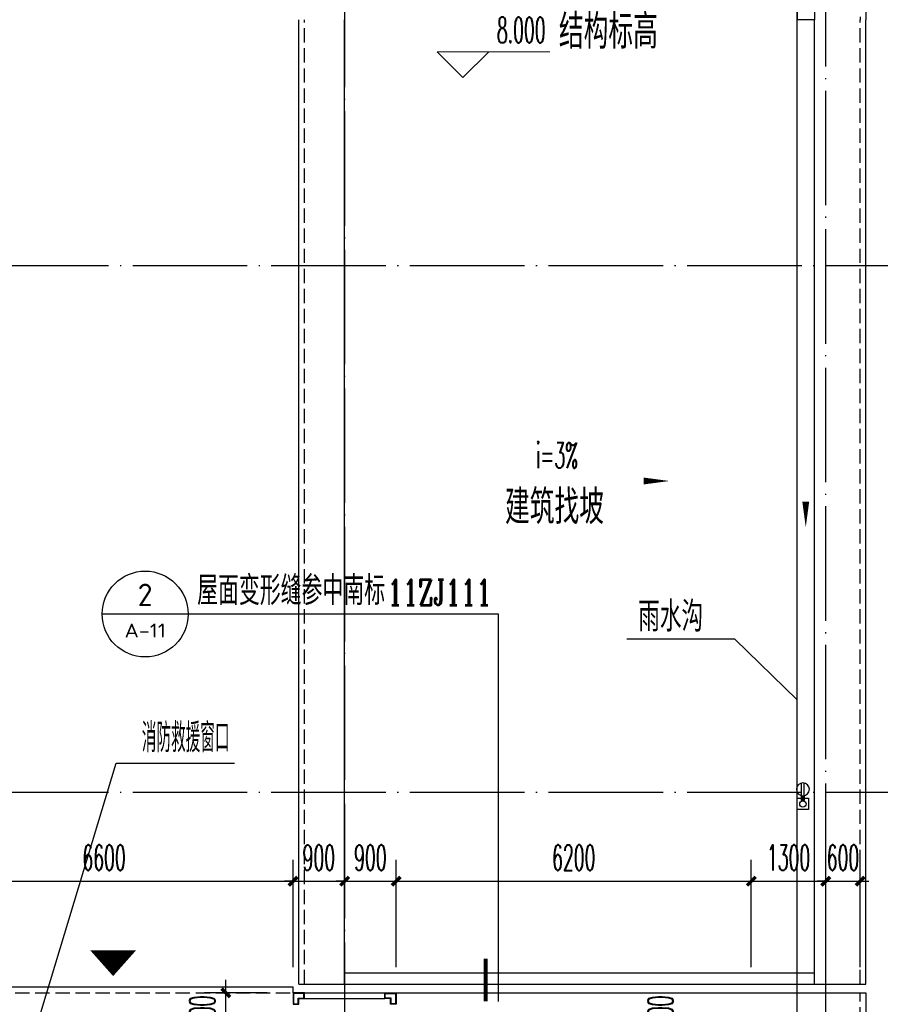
# Model space of a CAD drawing. Extents: x 1779708 to 7299578, y -1121471 to 88434.
# Tile 337 of 656: x 4636895 to 4651918, y -1009043 to -991843. Entities that reach past the tile are written whole.
import ezdxf
from ezdxf.enums import TextEntityAlignment as Align

# ---------------------------------------------------------------- set-up
doc = ezdxf.new("R2010")
doc.units = 0
doc.header["$LTSCALE"] = 1000
doc.header["$MEASUREMENT"] = 0
doc.linetypes.add('DASH', pattern=[0.35, 0.25, -0.1])
doc.linetypes.add('DOTE', pattern=[2.42, 2, -0.2, 0.02, -0.2])
doc.layers.get('0').update_dxf_attribs({"linetype": 'CONTINUOUS'})
doc.layers.get('Defpoints').update_dxf_attribs({"linetype": 'CONTINUOUS'})
for name, color, linetype in [('11111111111111111111111111111', 50, 'DASH'), ('a-dims', 7, 'CONTINUOUS'), ('DIM_IDEN', 3, 'CONTINUOUS'), ('DIM_LEAD', 3, 'CONTINUOUS'), ('DIM_SYMB', 3, 'CONTINUOUS'), ('DIM_污水', 3, 'CONTINUOUS'), ('DOTE', 1, 'DOTE'), ('EQUIP_雨水斗', 7, 'CONTINUOUS'), ('GGSignatureLayer', 7, 'CONTINUOUS'), ('P_PS_DIM', 1, 'CONTINUOUS'), ('PIPE-虹吸雨水', 4, 'CONTINUOUS'), ('PUB_DIM', 3, 'CONTINUOUS'), ('PUB_TEXT', 7, 'CONTINUOUS'), ('SPACE', 7, 'CONTINUOUS'), ('修改', 6, 'CONTINUOUS'), ('可见线', 6, 'CONTINUOUS'), ('室外构件', 4, 'CONTINUOUS'), ('看线', 3, 'CONTINUOUS')]:
    doc.layers.add(name, color=color, linetype=linetype)
doc.layers.add('DIM_ELEV', color=3, linetype='CONTINUOUS', lineweight=13)
doc.styles.add('_TCH_DIM', font='SIMPLEX.shx', dxfattribs={"width": 0.7, "bigfont": 'GBCBIG.shx'})
doc.styles.add('_TCH_DIM_T3', font='SIMPLEX.shx', dxfattribs={"width": 0.494118, "bigfont": 'GBCBIG.shx'})
doc.styles.add('_TCH_LABEL', font='COMPLEX', dxfattribs={"bigfont": 'GBCBIG'})
doc.styles.add('_TCH_SPACE', font='SIMPLEX', dxfattribs={"height": 5, "bigfont": 'GBCBIG'})
doc.styles.get("Standard").update_dxf_attribs({"font": 'GBENOR', "bigfont": 'GBCBIG'})
doc.dimstyles.new('_TCH_ARCH&&150', dxfattribs={"dimtxt": 446.25, "dimasz": 150, "dimexe": 375, "dimexo": 450, "dimgap": 189.375, "dimtad": 1, "dimdec": 0, "dimzin": 0, "dimdsep": 46, "dimtxsty": '_TCH_DIM_T3', "dimblk": 'ARCHTICK', "dimcen": 0.09, "dimdle": 225, "dimclrt": 7, "dimazin": 2, "dimtfac": 1, "dimtdec": 0, "dimtix": 1, "dimtmove": 2, "dimatfit": 3, "dimfxl": 250, "dimtolj": 1, "dimtzin": 0, "dimarcsym": 0})

# ---------------------------------------------------------------- blocks, each defined once
blk = doc.blocks.new('A$C159220C3')
at = {"layer": 'DOTE'}
for p, q in [((76400, 149200), (76400, 7200)), ((84300, 7200), (84300, 149200)), ((84800, 7200), (84800, 149200)), ((86800, 73900), (7200, 73900)), ((86800, 64700), (7200, 64700))]:
    blk.add_line(p, q, dxfattribs=at)
blk = doc.blocks.new('a1')
at = {"layer": '11111111111111111111111111111'}
for p, q in [((59122, 49136), (59122, 48936)), ((59322, 49136), (59122, 49136)), ((59322, 48936), (59322, 49136)), ((59122, 48936), (59322, 48936))]:
    blk.add_line(p, q, dxfattribs=at)
blk = doc.blocks.new('$TwtSys$00000139')
at = {"color": 7}
for p, q in [((-19, 92, 0), (-19, -92, 0)), ((19, 92, 0), (19, -92, 0))]:
    blk.add_line(p, q, dxfattribs=at)
blk.add_circle((0, 0, 0), 93.8)
blk = doc.blocks.new('_ArchTick')
at = {"color": 0, "linetype": 'ByBlock', "const_width": 0.4}
blk.add_lwpolyline([(-0.5, -0.5), (0.5, 0.5)], dxfattribs=at)
blk = doc.blocks.new('*D6306')
at = {"layer": 'Defpoints', "color": 0, "transparency": 16777216}
for p in [(4651567, -1006893), (4650967, -1008843), (4651567, -1008843)]:
    blk.add_point(p, dxfattribs=at)
at = {"layer": 'PUB_DIM', "color": 0, "lineweight": -2, "transparency": 16777216}
for p, q in [((4650967, -1008393), (4650967, -1006518)), ((4651567, -1008393), (4651567, -1006518)), ((4650967, -1006893), (4650817, -1006893)), ((4650967, -1006893), (4651567, -1006893)), ((4651567, -1006893), (4651717, -1006893))]:
    blk.add_line(p, q, dxfattribs=at)
at = {"layer": 'PUB_DIM', "color": 0, "lineweight": -2, "transparency": 16777216, "xscale": 150, "yscale": 150, "zscale": 150}
blk.add_blockref('_ArchTick', (4650967, -1006893), dxfattribs=at)
at = {"layer": 'PUB_DIM', "color": 0, "lineweight": -2, "transparency": 16777216, "xscale": 150, "yscale": 150, "zscale": 150, "rotation": 180}
blk.add_blockref('_ArchTick', (4651567, -1006893), dxfattribs=at)
at = {"layer": 'PUB_DIM', "color": 7, "transparency": 16777216, "insert": (4651267, -1006481), "char_height": 446.2, "attachment_point": 5, "style": '_TCH_DIM_T3'}
blk.add_mtext('\\A1;600', dxfattribs=at)
blk = doc.blocks.new('*D6307')
at = {"layer": 'Defpoints', "color": 0, "transparency": 16777216}
for p in [(4650967, -1006893), (4649667, -1008843), (4650967, -1008843)]:
    blk.add_point(p, dxfattribs=at)
at = {"layer": 'PUB_DIM', "color": 0, "lineweight": -2, "transparency": 16777216}
for p, q in [((4649667, -1008393), (4649667, -1006518)), ((4650967, -1008393), (4650967, -1006518)), ((4649442, -1006893), (4651192, -1006893))]:
    blk.add_line(p, q, dxfattribs=at)
at = {"layer": 'PUB_DIM', "color": 0, "lineweight": -2, "transparency": 16777216, "xscale": 150, "yscale": 150, "zscale": 150, "rotation": 180}
blk.add_blockref('_ArchTick', (4649667, -1006893), dxfattribs=at)
at = {"layer": 'PUB_DIM', "color": 0, "lineweight": -2, "transparency": 16777216, "xscale": 150, "yscale": 150, "zscale": 150}
blk.add_blockref('_ArchTick', (4650967, -1006893), dxfattribs=at)
at = {"layer": 'PUB_DIM', "color": 7, "transparency": 16777216, "insert": (4650317, -1006481), "char_height": 446.2, "attachment_point": 5, "style": '_TCH_DIM_T3'}
blk.add_mtext('\\A1;1300', dxfattribs=at)
blk = doc.blocks.new('*D6308')
at = {"layer": 'Defpoints', "color": 0, "transparency": 16777216}
for p in [(4649667, -1006893), (4643467, -1008843), (4649667, -1008843)]:
    blk.add_point(p, dxfattribs=at)
at = {"layer": 'PUB_DIM', "color": 0, "lineweight": -2, "transparency": 16777216}
for p, q in [((4643467, -1008393), (4643467, -1006518)), ((4649667, -1008393), (4649667, -1006518)), ((4643242, -1006893), (4649892, -1006893))]:
    blk.add_line(p, q, dxfattribs=at)
at = {"layer": 'PUB_DIM', "color": 0, "lineweight": -2, "transparency": 16777216, "xscale": 150, "yscale": 150, "zscale": 150, "rotation": 180}
blk.add_blockref('_ArchTick', (4643467, -1006893), dxfattribs=at)
at = {"layer": 'PUB_DIM', "color": 0, "lineweight": -2, "transparency": 16777216, "xscale": 150, "yscale": 150, "zscale": 150}
blk.add_blockref('_ArchTick', (4649667, -1006893), dxfattribs=at)
at = {"layer": 'PUB_DIM', "color": 7, "transparency": 16777216, "insert": (4646567, -1006481), "char_height": 446.2, "attachment_point": 5, "style": '_TCH_DIM_T3'}
blk.add_mtext('\\A1;6200', dxfattribs=at)
blk = doc.blocks.new('*D6309')
at = {"layer": 'Defpoints', "color": 0, "transparency": 16777216}
for p in [(4643467, -1006893), (4642567, -1008843), (4643467, -1008843)]:
    blk.add_point(p, dxfattribs=at)
at = {"layer": 'PUB_DIM', "color": 0, "lineweight": -2, "transparency": 16777216}
for p, q in [((4642567, -1008393), (4642567, -1006518)), ((4643467, -1008393), (4643467, -1006518)), ((4642567, -1006893), (4642417, -1006893)), ((4642567, -1006893), (4643467, -1006893)), ((4643467, -1006893), (4643617, -1006893))]:
    blk.add_line(p, q, dxfattribs=at)
at = {"layer": 'PUB_DIM', "color": 0, "lineweight": -2, "transparency": 16777216, "xscale": 150, "yscale": 150, "zscale": 150}
blk.add_blockref('_ArchTick', (4642567, -1006893), dxfattribs=at)
at = {"layer": 'PUB_DIM', "color": 0, "lineweight": -2, "transparency": 16777216, "xscale": 150, "yscale": 150, "zscale": 150, "rotation": 180}
blk.add_blockref('_ArchTick', (4643467, -1006893), dxfattribs=at)
at = {"layer": 'PUB_DIM', "color": 7, "transparency": 16777216, "insert": (4643017, -1006481), "char_height": 446.2, "attachment_point": 5, "style": '_TCH_DIM_T3'}
blk.add_mtext('\\A1;900', dxfattribs=at)
blk = doc.blocks.new('*D6310')
at = {"layer": 'Defpoints', "color": 0, "transparency": 16777216}
for p in [(4642567, -1006893), (4641667, -1008843), (4642567, -1008843)]:
    blk.add_point(p, dxfattribs=at)
at = {"layer": 'PUB_DIM', "color": 0, "lineweight": -2, "transparency": 16777216}
for p, q in [((4641667, -1008393), (4641667, -1006518)), ((4642567, -1008393), (4642567, -1006518)), ((4641667, -1006893), (4641517, -1006893)), ((4641667, -1006893), (4642567, -1006893)), ((4642567, -1006893), (4642717, -1006893))]:
    blk.add_line(p, q, dxfattribs=at)
at = {"layer": 'PUB_DIM', "color": 0, "lineweight": -2, "transparency": 16777216, "xscale": 150, "yscale": 150, "zscale": 150}
blk.add_blockref('_ArchTick', (4641667, -1006893), dxfattribs=at)
at = {"layer": 'PUB_DIM', "color": 0, "lineweight": -2, "transparency": 16777216, "xscale": 150, "yscale": 150, "zscale": 150, "rotation": 180}
blk.add_blockref('_ArchTick', (4642567, -1006893), dxfattribs=at)
at = {"layer": 'PUB_DIM', "color": 7, "transparency": 16777216, "insert": (4642117, -1006481), "char_height": 446.2, "attachment_point": 5, "style": '_TCH_DIM_T3'}
blk.add_mtext('\\A1;900', dxfattribs=at)
blk = doc.blocks.new('*D6311')
at = {"layer": 'Defpoints', "color": 0, "transparency": 16777216}
for p in [(4641667, -1006893), (4635067, -1008843), (4641667, -1008843)]:
    blk.add_point(p, dxfattribs=at)
at = {"layer": 'PUB_DIM', "color": 0, "lineweight": -2, "transparency": 16777216}
for p, q in [((4635067, -1008393), (4635067, -1006518)), ((4641667, -1008393), (4641667, -1006518)), ((4634842, -1006893), (4641892, -1006893))]:
    blk.add_line(p, q, dxfattribs=at)
at = {"layer": 'PUB_DIM', "color": 0, "lineweight": -2, "transparency": 16777216, "xscale": 150, "yscale": 150, "zscale": 150, "rotation": 180}
blk.add_blockref('_ArchTick', (4635067, -1006893), dxfattribs=at)
at = {"layer": 'PUB_DIM', "color": 0, "lineweight": -2, "transparency": 16777216, "xscale": 150, "yscale": 150, "zscale": 150}
blk.add_blockref('_ArchTick', (4641667, -1006893), dxfattribs=at)
at = {"layer": 'PUB_DIM', "color": 7, "transparency": 16777216, "insert": (4638367, -1006481), "char_height": 446.2, "attachment_point": 5, "style": '_TCH_DIM_T3'}
blk.add_mtext('\\A1;6600', dxfattribs=at)
blk = doc.blocks.new('*D6396')
at = {"layer": 'Defpoints', "color": 0, "transparency": 16777216}
for p in [(4648493, -1009443), (4649667, -1009443), (4649667, -1009543)]:
    blk.add_point(p, dxfattribs=at)
at = {"layer": 'PUB_DIM', "color": 0, "lineweight": -2, "transparency": 16777216}
for p, q in [((4648493, -1009443), (4648493, -1009293)), ((4649217, -1009443), (4648118, -1009443)), ((4648493, -1009543), (4648493, -1009443)), ((4649217, -1009543), (4648118, -1009543)), ((4648493, -1009543), (4648493, -1009693))]:
    blk.add_line(p, q, dxfattribs=at)
at = {"layer": 'PUB_DIM', "color": 0, "lineweight": -2, "transparency": 16777216, "xscale": 150, "yscale": 150, "zscale": 150}
for p, rotation in [((4648493, -1009443), 270), ((4648493, -1009543), 90)]:
    blk.add_blockref('_ArchTick', p, dxfattribs=dict(at, rotation=rotation))
at = {"layer": 'PUB_DIM', "color": 7, "transparency": 16777216, "insert": (4648081, -1009176), "char_height": 446.2, "attachment_point": 5, "rotation": 90, "style": '_TCH_DIM_T3'}
blk.add_mtext('\\A1;100', dxfattribs=at)
blk = doc.blocks.new('*D6398')
at = {"layer": 'Defpoints', "color": 0, "transparency": 16777216}
for p in [(4640493, -1008843), (4641667, -1008843), (4641667, -1009543)]:
    blk.add_point(p, dxfattribs=at)
at = {"layer": 'PUB_DIM', "color": 0, "lineweight": -2, "transparency": 16777216}
for p, q in [((4640493, -1009768), (4640493, -1008618)), ((4641217, -1008843), (4640118, -1008843)), ((4641217, -1009543), (4640118, -1009543))]:
    blk.add_line(p, q, dxfattribs=at)
at = {"layer": 'PUB_DIM', "color": 0, "lineweight": -2, "transparency": 16777216, "xscale": 150, "yscale": 150, "zscale": 150}
for p, rotation in [((4640493, -1008843), 90), ((4640493, -1009543), 270)]:
    blk.add_blockref('_ArchTick', p, dxfattribs=dict(at, rotation=rotation))
at = {"layer": 'PUB_DIM', "color": 7, "transparency": 16777216, "insert": (4640081, -1009176), "char_height": 446.2, "attachment_point": 5, "rotation": 90, "style": '_TCH_DIM_T3'}
blk.add_mtext('\\A1;700', dxfattribs=at)

msp = doc.modelspace()

# ---------------------------------------------------------------- linework, layer by layer
at = {"layer": 'DIM_ELEV'}
for p, q in [((4644632.6, -992855), (4644182.6, -992405)), ((4644182.6, -992405), (4646152.1, -992405)), ((4644632.6, -992855), (4645082.6, -992405))]:
    msp.add_line(p, q, dxfattribs=at)
at = {"layer": 'DIM_IDEN'}
for p, q in [((4639834.6, -1002225.8), (4638334.6, -1002225.8)), ((4645254.3, -1002225.8), (4639834.6, -1002225.8)), ((4645254.3, -1008993.3), (4645254.3, -1002225.8))]:
    msp.add_line(p, q, dxfattribs=at)
at = {"layer": 'DIM_IDEN', "const_width": 75}
msp.add_lwpolyline([(4645029.3, -1008993.3), (4645029.3, -1008243.3)], dxfattribs=at)
at = {"layer": 'DIM_IDEN'}
msp.add_circle((4639084.6, -1002225.8), 750, dxfattribs=at)
at = {"layer": 'DIM_LEAD'}
for p, q in [((4637057.1, -1009873.3), (4638581, -1004830.2)), ((4638581, -1004830.2), (4640641.8, -1004830.2))]:
    msp.add_line(p, q, dxfattribs=at)
at = {"layer": 'DIM_SYMB'}
for points in [[(4650617.1, -997647.1, 0, 0, 0), (4650617.1, -1000710.9, 0, 120, 0), (4650617.1, -1000260.9, 0, 0, 0)], [(4645172.8, -999901.8, 0, 0, 0), (4648236.5, -999901.8, 0, 120, 0), (4647786.5, -999901.8, 0, 0, 0)]]:
    msp.add_lwpolyline(points, format="xyseb", dxfattribs=at)
msp.add_lwpolyline([(4650467.1, -1003726), (4649381.6, -1002667.3), (4647493.4, -1002667.3)], dxfattribs=at)
at = {"layer": 'DIM_污水', "color": 3}
msp.add_circle((4650567.1, -1005543.3), 55, dxfattribs=at)
at = {"layer": 'GGSignatureLayer'}
msp.add_lwpolyline([(4638525.6, -1008550.4, 0, 800, 0), (4638525.6, -1008100.6, 800, 800, 0)], format="xyseb", dxfattribs=at)
at = {"layer": 'PIPE-虹吸雨水', "const_width": 75}
msp.add_lwpolyline([(4650567.1, -1005400.2), (4650567.1, -1005488.3)], dxfattribs=at)
at = {"layer": '可见线'}
for p, q in [((4650767.1, -974993.3), (4650767.1, -991843.3)), ((4651667.1, -974993.3), (4651667.1, -991843.3)), ((4641767.1, -1008693.3), (4641767.1, -991843.3)), ((4642567.1, -1008693.3), (4642567.1, -991843.3)), ((4650767.1, -1008693.3), (4650767.1, -991843.3)), ((4651667.1, -1008693.3), (4651667.1, -991843.3)), ((4642567.1, -1008493.7), (4650767.1, -1008493.7)), ((4641767.1, -1008693.3), (4651667.1, -1008693.3))]:
    msp.add_line(p, q, dxfattribs=at)
at = {"layer": '室外构件'}
for p in [(4650467.1, -975192.9), (4650467.1, -1008493.7), (4650767.1, -991843.3)]:
    msp.add_line(p, (4650467.1, -991843.3), dxfattribs=at)
for points in [[(4641667.1, -1009043.3), (4641767.1, -1009043.3), (4641767.1, -1008943.3), (4641867.1, -1008943.3), (4641867.1, -1008843.3), (4641667.1, -1008843.3), (4641667.1, -1009043.3)], [(4641867.1, -1008843.3), (4643267.1, -1008843.3)], [(4641867.1, -1008943.3), (4643267.1, -1008943.3)], [(4643467.1, -1009043.3), (4643367.1, -1009043.3), (4643367.1, -1008943.3), (4643267.1, -1008943.3), (4643267.1, -1008843.3), (4643467.1, -1008843.3), (4643467.1, -1009043.3)]]:
    msp.add_lwpolyline(points, dxfattribs=at)
for points in [[(4641677.1, -1009033.3), (4641757.1, -1009033.3), (4641757.1, -1008933.3), (4641857.1, -1008933.3), (4641857.1, -1008853.3), (4641677.1, -1008853.3)], [(4643457.1, -1009033.3), (4643377.1, -1009033.3), (4643377.1, -1008933.3), (4643277.1, -1008933.3), (4643277.1, -1008853.3), (4643457.1, -1008853.3)]]:
    msp.add_lwpolyline(points, close=True, dxfattribs=at)
at = {"layer": '看线', "color": 190, "linetype": 'DASH'}
for p, q in [((4651567.1, -974993.3), (4651567.1, -991843.3)), ((4641867.1, -1008693.3), (4641867.1, -991843.3)), ((4651567.1, -1008693.3), (4651567.1, -991843.3)), ((4635067.1, -1008843.3), (4641667.1, -1008843.3)), ((4651567.1, -1022643.3), (4651567.1, -1008843.3))]:
    msp.add_line(p, q, dxfattribs=at)
at = {"layer": '看线', "color": 190}
msp.add_line((4643467.1, -1008843.3), (4650967.1, -1008843.3), dxfattribs=at)
for points in [[(4641667.1, -1008843.3), (4641667.1, -1008743.3), (4575267.1, -1008743.3), (4575267.1, -1034443.3), (4575367.1, -1034443.3)], [(4650967.1, -1008843.3), (4651667.1, -1008843.3), (4651667.1, -1061943.3), (4574667.1, -1061943.3), (4574667.1, -1048043.3), (4574767.1, -1048043.3)]]:
    msp.add_lwpolyline(points, dxfattribs=at)

# ---------------------------------------------------------------- block references
at = {"layer": 'EQUIP_雨水斗', "xscale": 1.200000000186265, "yscale": -1.199999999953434, "zscale": 1.200000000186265}
msp.add_blockref('$TwtSys$00000139', (4650567.1, -1005287.7), dxfattribs=at)
at = {"layer": 'P_PS_DIM', "color": 3, "xscale": -1}
msp.add_blockref('a1', (4709789.1, -1054578.9), dxfattribs=at)
at = {"layer": '修改'}
msp.add_blockref('A$C159220C3', (4566167.1, -1070043.3), dxfattribs=at)

# ---------------------------------------------------------------- texts
at = {"layer": 'a-dims', "style": '_TCH_DIM', "width": 0.494118}
msp.add_text('i=3%', height=446.25, dxfattribs=at).set_placement((4645907.9, -999677.9))
at = {"layer": 'a-dims'}
msp.add_text('雨水沟', height=525, dxfattribs=at).set_placement((4647692.5, -1002532))
at = {"layer": 'PUB_TEXT', "color": 7}
for s, height, style, width, p in [('8.000', 446.25, '_TCH_DIM', 0.494118, (4645225.1, -992247.5)), ('11ZJ111', 446.25, '_TCH_LABEL', 0.705882, (4643309.7, -1002068.3)), ('消防救援窗口', 506.38, '_TCH_DIM', 0.7, (4639026.1, -1004639.2))]:
    msp.add_text(s, height=height, dxfattribs=dict(at, style=style, width=width)).set_placement(p)
at = {"layer": 'PUB_TEXT', "color": 7, "style": '_TCH_LABEL'}
msp.add_text('屋面变形缝参中南标', height=506.38, dxfattribs=at).set_placement((4639992.1, -1002068.3))
at = {"layer": 'PUB_TEXT', "color": 7}
for s, height, width, p, p2 in [('2', 391.9, 0.995924, (4638955.4, -1002087), (4639213.9, -1002087)), ('A-11', 245.05, 1.090654, (4638724.3, -1002635.9), (4639445, -1002635.9))]:
    msp.add_text(s, height=height, dxfattribs=dict(at, width=width)).set_placement(p, p2, align=Align.FIT)
at = {"layer": 'SPACE', "style": '_TCH_SPACE'}
for s, p in [('结构标高', (4646307.3, -992351.6)), ('建筑找坡', (4645366.6, -1000656.2))]:
    msp.add_text(s, height=600, dxfattribs=at).set_placement(p)

# ---------------------------------------------------------------- dimensions: what is measured, and where the dimension line sits
at = {"layer": 'PUB_DIM'}
for p1, p2, picture, middle in [((4635067.1, -1008843.3), (4641667.1, -1008843.3), '*D6311', (4638367.1, -1006480.8)), ((4641667.1, -1008843.3), (4642567.1, -1008843.3), '*D6310', (4642117.1, -1006480.8)), ((4642567.1, -1008843.3), (4643467.1, -1008843.3), '*D6309', (4643017.1, -1006480.8)), ((4643467.1, -1008843.3), (4649667.1, -1008843.3), '*D6308', (4646567.1, -1006480.8)), ((4649667.1, -1008843.3), (4650967.1, -1008843.3), '*D6307', (4650317.1, -1006480.8)), ((4650967.1, -1008843.3), (4651567.1, -1008843.3), '*D6306', (4651267.1, -1006480.8))]:
    dim = msp.add_aligned_dim(p1=p1, p2=p2, distance=1950, dimstyle='_TCH_ARCH&&150', dxfattribs=at)
    dim.commit()
    dim.dimension.update_dxf_attribs({"geometry": picture, "text_midpoint": middle})
for base, p1, p2, picture, middle in [((4640493.1, -1008843.3), (4641667.1, -1009543.3), (4641667.1, -1008843.3), '*D6398', (4640080.6, -1009176.5)), ((4648493.1, -1009443.3), (4649667.1, -1009543.3), (4649667.1, -1009443.3), '*D6396', (4648080.6, -1009176.5))]:
    dim = msp.add_linear_dim(base=base, p1=p1, p2=p2, angle=90, dimstyle='_TCH_ARCH&&150', dxfattribs=at)
    dim.commit()
    dim.dimension.update_dxf_attribs({"geometry": picture, "text_midpoint": middle, "dimtype": 161})

doc.saveas('drawing.dxf')
